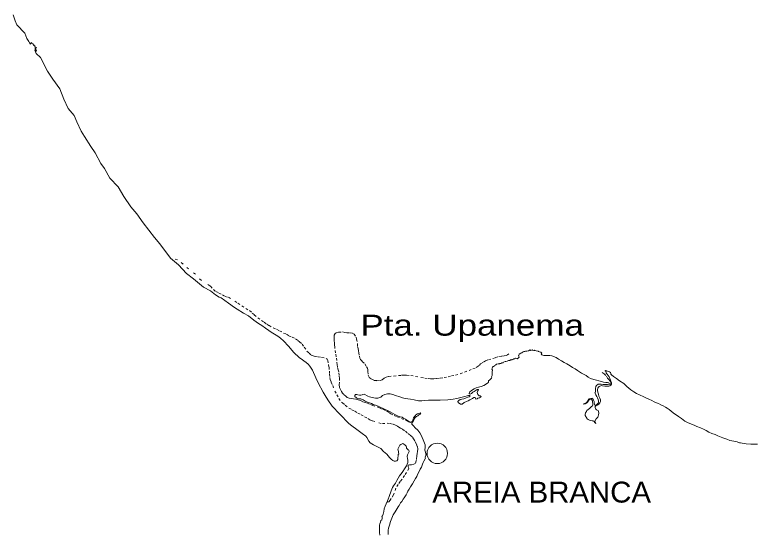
# Model space of a CAD drawing. Extents: x 47169 to 972804, y 7447977 to 9608469.
# Drawn here: x 693280 to 717313, y 9449619 to 9466558 of the extents above; entities that cross this region are included whole.
import ezdxf

# ---------------------------------------------------------------- set-up
doc = ezdxf.new("R2010")
doc.units = 0
doc.header["$LTSCALE"] = 270
doc.linetypes.add('DOTTED', pattern=[1.5, 0.3, -1.2])
doc.layers.add('1', color=7, linetype='Continuous', lineweight=13)
doc.layers.add('2', color=7, linetype='Continuous', lineweight=13)
doc.layers.add('3', color=7, linetype='Continuous')

msp = doc.modelspace()

# ---------------------------------------------------------------- linework, layer by layer
at = {"layer": '1'}
for points in [[(693986.6, 9465487.3), (693930.1, 9465507.3), (693947.9, 9465530.5), (693887, 9465568.3), (693901.5, 9465599.2), (693846, 9465607.1), (693846.1, 9465627), (693815.1, 9465656.9), (693795, 9465606.1), (693758.5, 9465639.4), (693743.1, 9465692.5), (693674.5, 9465786.7), (693604, 9465963.8), (693350.6, 9466234.3), (693294.4, 9466359.4), (693231.7, 9466557.5)], [(699649, 9457573.8), (699419.7, 9457690.6), (699099.8, 9457963.5), (698867.3, 9458141.1), (698608.5, 9458421.6), (698348.4, 9458636.8), (697999.1, 9459107.8), (697829.9, 9459310.6), (697456.2, 9459787.1), (697248.4, 9460075.2), (697058.2, 9460309.1), (696830.6, 9460648.1), (696640.6, 9460958.3), (696378.5, 9461244.3), (696196.2, 9461555.5), (696083.5, 9461720.6), (695901.4, 9462060.6), (695757.7, 9462273.3), (695554.4, 9462597.9), (695436.2, 9462770.7), (695295, 9463069.7), (695214.6, 9463283.3), (695023.2, 9463511.6), (694880.9, 9463812.8), (694747.5, 9464143.8), (694520.9, 9464459.6), (694344.1, 9464723.3), (694117.8, 9465170.7), (693981.7, 9465297.1), (693930.9, 9465401.2), (693981.9, 9465360.1), (693986.4, 9465406.5), (693937.7, 9465438.7), (693986.6, 9465487.3)], [(705369.3, 9450640.3), (705407.3, 9450736.5), (705430.7, 9450793.9), (705463.1, 9450876.8), (705533.5, 9451062.4), (705573.7, 9451168.4), (705606.1, 9451223.6), (705666.2, 9451315.3), (705715.3, 9451403.6), (705806.6, 9451548.2), (705892.4, 9451661.9), (705981.5, 9451807.7), (706030.5, 9451879.4), (706076.3, 9451989.9), (706071, 9452062.9), (706060, 9452118.2), (706051.3, 9452185.7), (706057, 9452234.3), (706078.2, 9452281.8), (706117.3, 9452348.1), (706109.6, 9452382.4), (706080.8, 9452403.5), (706056.4, 9452417.9), (706033.2, 9452454.5), (706025.6, 9452480), (706015.7, 9452515.4), (705979.2, 9452563), (705943.8, 9452585.3), (705909.4, 9452599.7), (705883.9, 9452598.7), (705839.5, 9452571.2), (705816.1, 9452551.3), (705778.2, 9452482.9), (705751.4, 9452415.5), (705763.4, 9452340.2), (705773.3, 9452305.9), (705781, 9452280.5), (705777.6, 9452263.9), (705763.1, 9452245.1), (705755.2, 9452191), (705750.6, 9452147.8), (705743.8, 9452087), (705730.4, 9452053.9), (705710.4, 9452040.7), (705673.8, 9452028.6), (705630.5, 9452033.2), (705585.1, 9452048.8), (705534.2, 9452093.1), (705480, 9452147.5), (705384.9, 9452252.8), (705278.7, 9452349.3), (705195.7, 9452438.1), (705147, 9452466.9), (704957.6, 9452559.3), (704843.5, 9452629.3), (704805.9, 9452683.6), (704740.8, 9452796.5), (704702.1, 9452839.8), (704582.6, 9452935.2), (704413.2, 9453056.2), (704253.8, 9453176.1), (704150.8, 9453251.6), (704051.3, 9453352.6), (703951.7, 9453460.1), (703861.1, 9453562.1), (703611.1, 9453818.3), (703469.7, 9454023.3), (703384.7, 9454166.2), (703319.5, 9454279.2), (703149.5, 9454579.3), (703083.4, 9454739.9), (702973.2, 9454993.5), (702884.8, 9455123.1), (702831.7, 9455188.5), (702765.3, 9455241.8), (702693.3, 9455298.4), (702601.5, 9455361.7), (702547.2, 9455393.9), (702476.4, 9455456), (702417.7, 9455515.9), (702363.5, 9455571.3), (702188.8, 9455767.6), (702026.2, 9455949.4), (701930, 9456037), (701838.1, 9456095.9), (701625.4, 9456231.4), (701547.9, 9456283.6), (701443.8, 9456355.8), (701319.8, 9456441.2), (701212.4, 9456512.3), (701061.9, 9456622.2), (700889.2, 9456756.5), (700724.1, 9456847.6), (700513.7, 9456979.8), (700432.9, 9457032), (700239.2, 9457173), (699997.8, 9457345.1), (699931.3, 9457369.6), (699815, 9457442.9), (699649, 9457573.8)], [(710253.1, 9455619), (710217.6, 9455634.6), (710196.5, 9455630.2), (710179.9, 9455646.9), (710154.4, 9455632.6), (710117.8, 9455657), (710074.5, 9455630.6), (710053.5, 9455649.5), (710003.5, 9455619.7), (709987.9, 9455625.3), (709944.6, 9455611.1), (709902.5, 9455610.1), (709881.4, 9455595.8), (709844.8, 9455600.3), (709825.9, 9455584.8), (709793.6, 9455560.6), (709778.1, 9455550.7), (709754.8, 9455546.3), (709699.2, 9455516.6), (709688, 9455472.4), (709674.7, 9455471.4), (709682.3, 9455434.8), (709694.5, 9455412.7), (709674.5, 9455390.6), (709632.2, 9455357.6), (709604.5, 9455375.3), (709576.8, 9455385.4), (709549, 9455361.1), (709520.2, 9455361.2), (709506.8, 9455346.8), (709470.2, 9455342.5), (709452.4, 9455326), (709414.7, 9455326.1), (709396.9, 9455309.6), (709344.8, 9455308.6), (709303.7, 9455288.8), (709265.9, 9455273.4), (709243.7, 9455272.4), (709188.2, 9455252.6), (709172.6, 9455235), (709137.1, 9455232.9), (709101.5, 9455210.8), (709071.6, 9455210.9), (709051.6, 9455192.2), (709013.8, 9455197.8), (708960.6, 9455189.1), (708936.1, 9455159.3), (708912.8, 9455157.2), (708901.6, 9455131.8), (708877.2, 9455131.8), (708870.5, 9455112), (708848.3, 9455106.5), (708831.6, 9455090), (708813.8, 9455060.1), (708813.8, 9455046.9), (708805.9, 9455027), (708823.6, 9454994.9), (708832.4, 9454980.5), (708817.9, 9454949.5), (708817.7, 9454890.9), (708815.3, 9454816.8), (708799.7, 9454777.1), (708804, 9454750.5), (708799.5, 9454727.3), (708771.7, 9454707.5), (708736.2, 9454681), (708697.2, 9454641.3), (708700.5, 9454615.8), (708699.3, 9454594.8), (708674.9, 9454577.2), (708633.7, 9454546.4), (708542.6, 9454493.5), (708454.9, 9454463.9), (708367.2, 9454434.3), (708299.5, 9454414.6), (708232.8, 9454381.6), (708149.5, 9454334.3), (708085, 9454289.1), (708073.8, 9454227.2), (708098.1, 9454215), (708141.4, 9454231.4), (708188.1, 9454272.2), (708234.8, 9454299.8), (708267, 9454321.8), (708327.1, 9454363.6), (708371.4, 9454361.3), (708360.2, 9454332.6), (708339.1, 9454303.9), (708331.2, 9454261.9), (708354.3, 9454203.2), (708398.6, 9454158.8), (708424.1, 9454151), (708454, 9454137.7), (708437.3, 9454116.7), (708405, 9454091.3), (708355.1, 9454077.1), (708324, 9454057.3), (708290.7, 9454046.3), (708280.7, 9454051.9), (708270.8, 9454070.7), (708262, 9454096.2)], [(711774.4, 9453889.4), (711825.6, 9453906.8), (711872.3, 9453927.7), (711904.5, 9453958.6), (711932.4, 9454006.1), (711973.6, 9454055.7), (712028, 9454066.7), (712066.8, 9454075.4), (712087.9, 9454066.5), (712119.9, 9454013.3), (712132, 9453967.9), (712140.7, 9453932.5), (712148.4, 9453882.7), (712161.6, 9453848.4), (712183.8, 9453852.7), (712221.6, 9453875.8), (712263.8, 9453915.6), (712279.5, 9453949.8), (712279.6, 9453983), (712265.3, 9454033.9), (712247.7, 9454091.5), (712222.3, 9454132.4), (712187, 9454193.4), (712167.1, 9454239.9), (712161.7, 9454260.9), (712179.5, 9454277.5), (712181.7, 9454287.4), (712175.2, 9454327.2), (712178.7, 9454389.2), (712195.5, 9454457.7), (712213.3, 9454494.1), (712268.9, 9454536), (712361, 9454532.4), (712434.2, 9454526.7), (712477.5, 9454521), (712567.3, 9454520.8), (712625, 9454531.7), (712628.4, 9454557.1), (712611.8, 9454575.9), (712565.3, 9454584.9), (712516.5, 9454585.1), (712443.3, 9454595.2), (712371.2, 9454624.2), (712292.6, 9454647.7), (712208.3, 9454661.2), (712129.6, 9454685.7), (712022.1, 9454721.4), (711941.2, 9454759.3), (711873.7, 9454812.5), (711729.7, 9454898.1), (711658.8, 9454935.9), (711595.7, 9454979.2), (711518.2, 9455037), (711436.3, 9455079.2), (711352.1, 9455128.2), (711251.3, 9455194.8), (711165, 9455238.2), (711077.5, 9455290.4), (710976.7, 9455344.9), (710895.8, 9455398.2), (710754, 9455456.1), (710695.2, 9455467.3), (710638.7, 9455468.6), (710498.9, 9455470.1), (710430.2, 9455493.5), (710415.8, 9455514.6), (710429.2, 9455540), (710420.4, 9455550), (710406, 9455574.3), (710387.2, 9455574.4), (710362.8, 9455590), (710324, 9455596.7), (710316.3, 9455610), (710253.1, 9455619)], [(713613.5, 9454183.7), (713518.3, 9454228.2), (713430.8, 9454283.8), (713332.2, 9454348.2), (713198.3, 9454459.2), (713102.1, 9454552.4), (712961.5, 9454646.8), (712867.4, 9454720.1), (712762.2, 9454789), (712695.8, 9454844.5), (712679.2, 9454862.2), (712674.9, 9454896.5), (712663.8, 9454913.1), (712636.2, 9454935.3), (712588.5, 9454949.8), (712548.6, 9454967.7), (712509.8, 9454983.2), (712493.2, 9454974.5), (712497.6, 9454961.2), (712524.2, 9454943.4), (712524.1, 9454923.5), (712529.6, 9454894.7), (712555, 9454863.7), (712624.6, 9454770.6), (712647.7, 9454717.4), (712664.2, 9454670.9), (712674.1, 9454628.9), (712697.3, 9454587.9), (712701.6, 9454540.3), (712681.5, 9454505), (712645.9, 9454476.3), (712609.3, 9454466.5), (712551.6, 9454465.5), (712480.6, 9454466.8), (712409.7, 9454482.5), (712378.6, 9454488.1), (712297.6, 9454462.9), (712275.3, 9454440.9), (712258.6, 9454407.7), (712247.4, 9454362.4), (712242.8, 9454333.7), (712260.4, 9454272.8), (712275.8, 9454211.9), (712291.1, 9454150), (712323.1, 9454076.8), (712341.8, 9454027), (712341.6, 9453966.2), (712323.8, 9453929.8), (712288.2, 9453886.7), (712233.7, 9453850.4), (712193.7, 9453830.6), (712164.8, 9453804.1), (712169.1, 9453776.5), (712192.3, 9453722.2), (712216.6, 9453703.3), (712272, 9453673.3), (712280.8, 9453650.1), (712289.5, 9453591.4), (712279.4, 9453541.7), (712267.1, 9453498.6), (712252.5, 9453463.2), (712203.6, 9453411.4), (712156.8, 9453336.3), (712172.2, 9453311.9), (712193.2, 9453257.7), (712182.1, 9453267.7), (712156.6, 9453288.8), (712148.9, 9453294.3), (712136.8, 9453320.9), (712127.9, 9453334.2), (712127.9, 9453336.4), (712100.2, 9453342), (712075.8, 9453342.1), (712030.4, 9453353.2), (711986, 9453366.7), (711942.8, 9453387.8), (711914.1, 9453410), (711896.4, 9453433.3), (711847.8, 9453515.3), (711847.9, 9453549.6), (711854.7, 9453604.8), (711882.6, 9453646.8), (711901.5, 9453676.6), (711944.9, 9453711.8), (711983.8, 9453741.6), (712016, 9453775.8), (712053.8, 9453803.3), (712077.2, 9453825.4), (712089.5, 9453853), (712094, 9453888.4), (712087.6, 9453966.9), (712079.9, 9453996.8), (712045.7, 9454045.6), (712025.7, 9454047.8), (712000.2, 9454043.5), (711966.8, 9454018.2), (711940.1, 9453975.1), (711901.1, 9453931), (711847.7, 9453899.8), (711795.3, 9453890.2), (711774.4, 9453889.4)], [(708262, 9454096.2), (708217.6, 9454101.8), (708175.4, 9454074.3), (708095.4, 9454029.2), (708037.6, 9453991.7), (707976.5, 9453967.6), (707911, 9453934.6), (707843.2, 9453885), (707787.7, 9453879.6), (707708, 9453935.1), (707706.9, 9453935.2), (707704.8, 9453970.6), (707728.1, 9454003.7), (707774.8, 9454034.5), (707830.3, 9454047.6), (707899.1, 9454057.4), (707969.1, 9454087), (708027.9, 9454109), (708069, 9454122.2), (708096.8, 9454144.2), (708083.6, 9454164.1), (708043.6, 9454164.2), (708008.1, 9454158.8), (707927.1, 9454139.1), (707840.5, 9454111.7), (707756.1, 9454087.6), (707670.6, 9454070.2), (707543, 9454049.5), (707375.4, 9454023.5), (707125.8, 9454012), (706980.5, 9454011.3), (706831.9, 9454018.3), (706742, 9454010.9), (706624.4, 9454003.5), (706526.8, 9453996), (706416.9, 9453993), (706277.2, 9454022.1), (706164.2, 9454044.5), (706069.9, 9454059.2), (705990.1, 9454069.4), (705894.7, 9454088.4), (705811.6, 9454128.5), (705667.5, 9454169.8), (705580, 9454198.8), (705499.1, 9454225.6), (705413.7, 9454221.4), (705323.7, 9454194), (705252.6, 9454162.1), (705191.5, 9454114.7), (705094.9, 9454082.9), (705018.4, 9454079.8), (704908.6, 9454097.8), (704819.9, 9454126.8), (704771.2, 9454145.8), (704650.4, 9454205.8), (704606, 9454198.2), (704582.7, 9454187.2), (704540.5, 9454176.2), (704497.3, 9454179.7), (704441.8, 9454189.8), (704408.6, 9454204.3), (704368.7, 9454198.8), (704343.1, 9454166.8), (704350.7, 9454128.1), (704375.1, 9454107), (704414.9, 9454084.8), (704472.6, 9454062.5), (704542.4, 9454054.6), (704615.6, 9454029), (704683.1, 9453976.8), (704757.3, 9453951.1), (704821.6, 9453928.8), (704887, 9453908.8), (704947.9, 9453876.5), (705052.1, 9453845.2), (705107.5, 9453823), (705177.3, 9453790.7), (705272.6, 9453745.1), (705332.4, 9453716.2), (705413.3, 9453680.6), (705500.8, 9453630.6), (705575, 9453595), (705653.6, 9453552.7), (705757.7, 9453499.3), (705825.3, 9453477), (705887.4, 9453456.9), (705945, 9453421.4), (705995.9, 9453391.4), (706101.1, 9453325.8), (706178.7, 9453301.3), (706199.8, 9453309), (706231, 9453344.3), (706237.7, 9453365.3), (706248.9, 9453394), (706262.3, 9453443.7), (706286.8, 9453482.4), (706318, 9453514.3), (706338, 9453534.2), (706392.4, 9453566.1), (706434.6, 9453585.9), (706490.2, 9453601.2)], [(717451.6, 9452579.8), (717236.3, 9452581.6), (717086.6, 9452588.6), (716956.9, 9452613.4), (716898.1, 9452623.5), (716868.2, 9452631.3), (716792.8, 9452653.7), (716686.4, 9452678.3), (716556.7, 9452706.3), (716453.7, 9452744.2), (716321.8, 9452790), (716158.9, 9452851.3), (716075.8, 9452896.9), (715966.1, 9452932.6), (715868.6, 9452978.2), (715776.7, 9453026.1), (715693.6, 9453068.3), (715598.3, 9453112.8), (715482, 9453161.8), (715391.2, 9453206.4), (715199.4, 9453273.3), (715092, 9453331.1), (714973.6, 9453423.2), (714878.4, 9453484.4), (714709, 9453597.7), (714581.7, 9453709.8), (714517.5, 9453756.4), (714463.2, 9453786.4), (714381.3, 9453832), (714301.5, 9453863.2), (714233.9, 9453901), (714164.1, 9453931.1), (714087.7, 9453957.8), (714014.6, 9454000.1), (713920.4, 9454049), (713845.1, 9454078), (713748.7, 9454128), (713613.5, 9454183.7)], [(706490.2, 9453601.2), (706462.3, 9453550.5), (706433.4, 9453532.8), (706396.7, 9453503.1), (706354.5, 9453480), (706311.1, 9453451.3), (706290, 9453418.2), (706271, 9453366.3), (706254.2, 9453338.7), (706223.1, 9453302.3), (706200.8, 9453261.4), (706206.3, 9453236), (706226.2, 9453207.1), (706230.6, 9453200.5), (706259.3, 9453175), (706308, 9453116.2), (706393.2, 9453041.9), (706459.5, 9452952.1), (706502.5, 9452875.7), (706569.8, 9452728.4), (706592.9, 9452674.1), (706631.5, 9452564.5), (706634.6, 9452484.9), (706629.8, 9452385.4), (706638.6, 9452350), (706656.2, 9452282.4), (706683.8, 9452260.2), (706677.1, 9452247), (706658.3, 9452247), (706653.8, 9452219.4), (706661.5, 9452215), (706643.7, 9452175.2), (706635.9, 9452175.2), (706631.4, 9452146.5), (706643.5, 9452122.1), (706596.7, 9452033.8), (706575.5, 9451981.8), (706553.1, 9451932.1), (706516.3, 9451838.2), (706476.2, 9451773.1), (706449.3, 9451710.1), (706390.2, 9451593.1), (706360.1, 9451533.4), (706317.8, 9451461.7), (706282.1, 9451389.8), (706221.9, 9451292.7), (706161.7, 9451194.4), (706119.3, 9451114.9), (706073.7, 9451052), (706049.1, 9451001.2), (706022.3, 9450936), (705956.6, 9450840), (705925.4, 9450794.7), (705878.6, 9450721.9), (705836.3, 9450671.1), (705790.6, 9450589.4), (705762.8, 9450545.2), (705728.2, 9450490), (705663.6, 9450385.2), (705597.9, 9450282.5), (705552.1, 9450173.1), (705510.8, 9450062.6), (705471.6, 9449945.5), (705443.6, 9449846), (705433.4, 9449785.2), (705429.9, 9449703.4), (705427.5, 9449639.3)], [(705164.5, 9449619), (705152.6, 9449705.3), (705151.7, 9449773.9), (705148.5, 9449842.4), (705148.8, 9449943.1), (705149.9, 9449947.5), (705156.7, 9449990.6), (705180.1, 9450039.2), (705196.9, 9450094.5), (705230.3, 9450122), (705239.3, 9450167.3), (705235, 9450209.4), (705230.6, 9450232.6), (705237.2, 9450237), (705252.8, 9450250.3), (705267.4, 9450304.4), (705286.5, 9450391.7), (705302.3, 9450478), (705336.9, 9450559.7), (705369.3, 9450640.3)]]:
    msp.add_lwpolyline(points, dxfattribs=at)
at = {"layer": '1', "linetype": 'DOTTED'}
for points in [[(699629.4, 9457737.6), (699352.6, 9457909.7), (699161.2, 9458111.5), (698935.4, 9458283.6), (698756.1, 9458443.3), (698577.9, 9458579.8), (698348.4, 9458636.8)], [(699629.4, 9457737.6), (699648.2, 9457719.8), (699744.5, 9457616.7), (699824.2, 9457546.8), (699923.9, 9457502.3), (700035.8, 9457437.9), (700129.9, 9457387.8), (700230.8, 9457364.3), (700437.9, 9457237.7), (700537.6, 9457176.6), (700667.1, 9457086.7), (700797.8, 9456996.8), (700920.7, 9456930.1), (701009.2, 9456850.2), (701076.8, 9456794.7), (701188.5, 9456699.3), (701307, 9456610.5), (701398.9, 9456551.6), (701481.9, 9456489.5), (701559.5, 9456440.6), (701686.8, 9456368.4), (701796.5, 9456320.5), (701899.5, 9456273.8), (702031.3, 9456200.4), (702120, 9456162.6), (702204.1, 9456104.8), (702307.2, 9456064.8), (702412.4, 9456012.5), (702489.9, 9455961.4), (702546.4, 9455912.6), (702629.4, 9455839.4), (702703.4, 9455736.3), (702790.7, 9455613.3), (702857.1, 9455544.5), (702921.2, 9455483.5), (702986.6, 9455456.8), (703056.4, 9455431.2), (703149.6, 9455421), (703267.1, 9455405.2), (703410.2, 9455372.7), (703447.8, 9455347.2), (703471, 9455306.2), (703488.4, 9455175.6), (703508.1, 9455089.3), (703518.8, 9454962.1), (703525.2, 9454863.7), (703532.7, 9454753), (703545.8, 9454691.1), (703580, 9454600.3), (703628.5, 9454491.8), (703696.7, 9454310.2), (703763, 9454191.7), (703827, 9454072.1), (703911, 9453954.6), (703946.4, 9453923.5), (704032.7, 9453847), (704157.8, 9453758.2), (704251.9, 9453704.8), (704342.8, 9453659.2), (704447.9, 9453590.3), (704548.8, 9453540.3), (704662.8, 9453474.7), (704769.2, 9453422.5), (704834.5, 9453372.5), (704919.8, 9453343.5), (705129.3, 9453278.8), (705246.8, 9453250.8), (705395.5, 9453262.5), (705498.6, 9453252.3), (705596.2, 9453229.9), (705667.1, 9453198.8), (705733.5, 9453166.5), (705782.2, 9453140.9), (705832.1, 9453098.8), (705901.9, 9453069.8), (705992.6, 9453001), (706071.2, 9452932.2), (706146.5, 9452872.2), (706222.8, 9452815.6), (706261.5, 9452759.1), (706310.1, 9452670.5), (706354.2, 9452580.8), (706381.7, 9452502.2), (706395.9, 9452424.7), (706389, 9452345.1), (706376.6, 9452279.9), (706364.2, 9452189.2), (706351.7, 9452088.6), (706346, 9452044.4), (706312.5, 9451957.1), (706270.3, 9451930.7), (706195.9, 9451914.3), (706128.2, 9451909), (706086.1, 9451900.3), (706084.8, 9451846.1), (706102.4, 9451804), (706034.3, 9451660.4), (705962, 9451562.2), (705884, 9451439.6), (705822.8, 9451367.9), (705756, 9451270.8)], [(706178.7, 9453301.3), (706147.6, 9453287), (706065.6, 9453325.9), (705934.9, 9453387.1), (705803.1, 9453451.6), (705701.1, 9453484), (705581.5, 9453540.7), (705518.3, 9453570.8), (705440.8, 9453619.7), (705351.1, 9453679.6), (705264.7, 9453719.7), (705217.1, 9453733.1), (705145.1, 9453767.6), (704994.3, 9453823.3), (704931.2, 9453845.6), (704821.5, 9453882.4), (704758.3, 9453913.5), (704685.2, 9453941.4), (704599.8, 9453967.1), (704526.7, 9453999.3), (704442.5, 9454032.7), (704384.9, 9454047.3), (704305, 9454056.3), (704227.4, 9454065.4), (704167.5, 9454075.5), (704102.2, 9454100), (704057.9, 9454141.1), (703990.4, 9454196.6), (703945, 9454246.5), (703918.6, 9454299.6), (703885.5, 9454359.4), (703848, 9454434.8), (703842.6, 9454517.7), (703850.8, 9454657), (703848.7, 9454722.3), (703839, 9454823), (703821.6, 9454936.9), (703806.3, 9455004.4), (703783.2, 9455094.1), (703774.6, 9455169.3), (703760.5, 9455304.3), (703743.1, 9455427.1), (703717.9, 9455549.9), (703699.5, 9455692.7), (703690.8, 9455787.8), (703683.3, 9455874.1), (703679.1, 9455968.1), (703676.1, 9456063.2), (703678.5, 9456127.3), (703705.2, 9456185.9), (703738.6, 9456205.7), (703825.2, 9456227.6), (703941.7, 9456235), (704019.2, 9456212.7), (704092.4, 9456202.5), (704193.4, 9456202.2), (704281, 9456188.7), (704329.7, 9456166.5), (704393.8, 9456061.2), (704402.5, 9456001.5), (704435.4, 9455860.9), (704439.5, 9455761.4), (704456, 9455691.7), (704468, 9455615.3), (704475.6, 9455554.5), (704496.3, 9455446), (704508.4, 9455381.8), (704530.4, 9455338.7), (704589.1, 9455277.7), (704675.4, 9455194.5), (704729.5, 9455102.5), (704760.4, 9455058.2), (704771.3, 9455005.1), (704770.1, 9454944.3), (704780.8, 9454832.5), (704818.3, 9454756.1), (704894.7, 9454699.5), (704978.9, 9454657.2), (705067.7, 9454649.2), (705171.9, 9454657.8), (705235.2, 9454679.8), (705306.4, 9454728.2), (705363, 9454766.8), (705450.7, 9454787.5), (705607.2, 9454793.7), (705768.1, 9454813.2), (705869, 9454824), (705955.6, 9454830.4), (706033.2, 9454831.3), (706166.3, 9454816.5), (706323.8, 9454789.5), (706500, 9454753.6), (706626.4, 9454732.3), (706734, 9454717.6), (706826, 9454709.6), (706923.7, 9454708.2), (707021.3, 9454721.2), (707125.6, 9454735.3), (707253.2, 9454747.1), (707379.8, 9454775.5), (707488.6, 9454806.2)], [(707488.6, 9454806.2), (707621.7, 9454829), (707776.1, 9454871.7), (707919.3, 9454928.8), (708063.7, 9454983.7), (708182.5, 9455034.3), (708293.6, 9455072.7), (708328, 9455098), (708402.5, 9455153.1), (708441.4, 9455195), (708533.7, 9455251.2), (708598.1, 9455296.3), (708693.6, 9455331.5), (708840.2, 9455369.7), (708921.2, 9455398.3), (709036.7, 9455432.2), (709132.2, 9455447.5), (709203.2, 9455460.5), (709267.6, 9455471.4), (709315.3, 9455493.4), (709356.5, 9455525.3)], [(712398.7, 9454918.3), (712457.4, 9454870.6), (712537, 9454797.4), (712574.6, 9454729.8), (712612.2, 9454689.9), (712650.9, 9454645.5), (712686.2, 9454584.6), (712688.3, 9454559.1), (712668.3, 9454539.3), (712625, 9454531.7)], [(705756, 9451270.8), (705683.5, 9451149.3), (705633.1, 9450989.1), (705603, 9450929.5), (705532.8, 9450811.3), (705500.5, 9450756.1), (705451.6, 9450709.8), (705426, 9450698.8), (705407.3, 9450736.5)]]:
    msp.add_lwpolyline(points, dxfattribs=at)
at = {"layer": '2'}
msp.add_circle((707032.2, 9452283.4), 331.9, dxfattribs=at)

# ---------------------------------------------------------------- texts
at = {"layer": '3'}
for s, height, width, p in [('Pta. Upanema', 680.9, 1.25, (704528.1, 9456114)), ('AREIA BRANCA', 680.8, 1.05, (706868.5, 9450681.8))]:
    msp.add_text(s, height=height, dxfattribs=dict(at, width=width)).set_placement(p)

doc.saveas('drawing.dxf')
